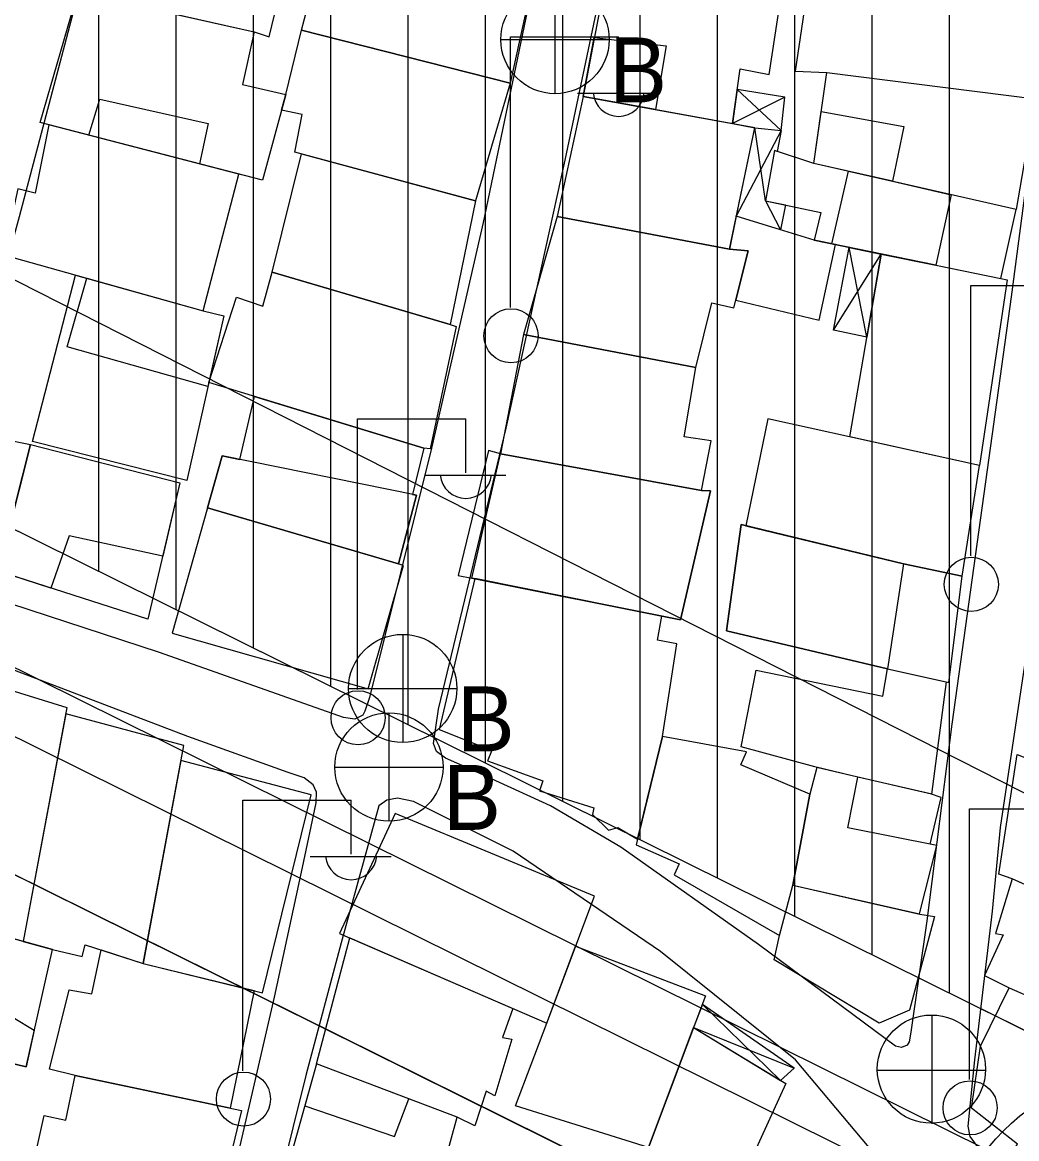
# Model space of a CAD drawing. Extents: x 417997 to 421451, y 4451742 to 4455216.
# Drawn here: x 420299.8 to 420364.1, y 4452595.7 to 4452667.9 of the extents above; entities that cross this region are included whole.
import ezdxf

# ---------------------------------------------------------------- set-up
doc = ezdxf.new("R2010")
doc.units = 0
for name, color, linetype in [('ADAKENARI', 7, 'Continuous'), ('B_Mesken', 7, 'Continuous'), ('B_Sundurma', 7, 'Continuous'), ('B_Teras', 7, 'Continuous'), ('KALDIRIM', 7, 'Continuous'), ('KD_DAIRE', 7, 'Continuous'), ('PL_KON_MEV_450', 7, 'Continuous'), ('PL_TİCK', 7, 'Continuous'), ('S_Elektrik_Diregi', 7, 'Continuous'), ('S_Rogar_Kapagi', 7, 'Continuous'), ('S_Rogar_Kapagi_Buski', 7, 'Continuous'), ('SN_KENTSEL_DONUSUM', 7, 'Continuous'), ('TR_TİCK', 7, 'Continuous'), ('TR_YUKSEKYOGUNKONUT', 7, 'Continuous'), ('Yol_Sose', 7, 'Continuous')]:
    doc.layers.add(name, color=color, linetype=linetype)

msp = doc.modelspace()

# ---------------------------------------------------------------- linework, layer by layer
at = {"layer": 'ADAKENARI'}
for p, q in [((420361.087, 4452604.42), (420282.548, 4452643.366)), ((420361.087, 4452604.42), (420282.548, 4452643.366)), ((420274.775, 4452624.895), (420344.451, 4452590.339)), ((420274.775, 4452624.895), (420344.451, 4452590.339)), ((420449.423, 4452560.615), (420361.087, 4452604.42)), ((420449.423, 4452560.615), (420361.087, 4452604.42))]:
    msp.add_line(p, q, dxfattribs=at)
at = {"layer": 'B_Mesken'}
for points in [[(420306.027, 4452678.46), (420305.338, 4452675.62), (420304.727, 4452675.856), (420304.061, 4452673.112), (420304.614, 4452672.897), (420303.887, 4452669.715), (420314.815, 4452667.253), (420315.79, 4452666.927), (420317.858, 4452675.486), (420317.669, 4452675.801)], [(420317.885, 4452667.351), (420318.654, 4452670.312), (420320.091, 4452670.046), (420321.119, 4452674.421), (420333.119, 4452671.895), (420331.373, 4452663.933)], [(420350.877, 4452671.999), (420349.802, 4452664.706), (420351.848, 4452664.607), (420365.319, 4452662.902), (420365.833, 4452662.82), (420366.72, 4452670)], [(420337.574, 4452670.883), (420336.095, 4452663.069), (420345.745, 4452661.312), (420346.248, 4452664.856), (420348.131, 4452664.476), (420348.86, 4452669.3)], [(420303.416, 4452669.822), (420314.815, 4452667.253), (420314.068, 4452663.847), (420316.859, 4452663.183), (420315.355, 4452657.645), (420300.973, 4452661.386)], [(420317.439, 4452659.467), (420317.917, 4452661.9), (420316.588, 4452662.185), (420316.859, 4452663.183), (420317.885, 4452667.351), (420331.373, 4452663.933), (420329.135, 4452656.319)], [(420365.319, 4452662.902), (420364.099, 4452655.752), (420351, 4452658.738), (420351.848, 4452664.607)], [(420336.095, 4452663.069), (420334.406, 4452655.298), (420345.546, 4452653.178), (420347.2, 4452661.047)], [(420301.535, 4452661.239), (420300.653, 4452656.816), (420299.525, 4452657.09), (420298.61, 4452652.822), (420311.531, 4452649.193), (420313.833, 4452658.041)], [(420329.135, 4452656.319), (420327.499, 4452648.315), (420315.987, 4452651.692), (420317.871, 4452659.351)], [(420348.464, 4452659.568), (420347.876, 4452656.321), (420351.465, 4452655.568), (420351.029, 4452653.765), (420363.103, 4452651.282), (420364.099, 4452655.752), (420351, 4452658.738)], [(420343.388, 4452645.536), (420344.419, 4452649.718), (420345.84, 4452649.394), (420346.755, 4452653.077), (420345.546, 4452653.178), (420334.406, 4452655.298), (420332.242, 4452647.677)], [(420351.364, 4452648.606), (420352.407, 4452653.482), (420351.029, 4452653.765), (420345.997, 4452655.325), (420345.546, 4452653.178), (420346.755, 4452653.077), (420345.963, 4452649.889)], [(420363.103, 4452651.282), (420363.51, 4452651.196), (420361.726, 4452639.186), (420353.332, 4452641.043), (420355.359, 4452652.875), (420358.905, 4452652.145)], [(420310.455, 4452638.218), (420300.482, 4452640.752), (420303.255, 4452651.517), (420311.531, 4452649.193), (420312.849, 4452648.874)], [(420327.499, 4452648.315), (420327.878, 4452648.189), (420326.21, 4452640.282), (420325.797, 4452640.311), (420311.881, 4452644.566), (420313.669, 4452650.076), (420315.389, 4452649.51), (420315.987, 4452651.692)], [(420332.242, 4452647.677), (420330.755, 4452639.945), (420343.742, 4452637.581), (420344.367, 4452640.784), (420342.618, 4452641.044), (420343.388, 4452645.536)], [(420313.884, 4452639.583), (420314.838, 4452643.662), (420325.794, 4452640.312), (420325.05, 4452637.323), (420325.307, 4452637.271), (420324.157, 4452632.828), (420311.79, 4452636.461), (420312.741, 4452639.815)], [(420360.603, 4452632.037), (420361.726, 4452639.186), (420348.037, 4452642.214), (420346.612, 4452635.301), (420356.813, 4452632.836)], [(420300.348, 4452640.564), (420298.049, 4452631.482), (420293.557, 4452632.851), (420295.799, 4452641.451)], [(420307.943, 4452629.253), (420298.272, 4452632.361), (420300.348, 4452640.564), (420310.02, 4452638.073)], [(420330.755, 4452639.945), (420329.974, 4452640.166), (420328.012, 4452632.072), (420328.892, 4452631.918), (420342.378, 4452629.219), (420344.333, 4452637.555), (420343.742, 4452637.581)], [(420311.79, 4452636.461), (420309.526, 4452628.357), (420322.184, 4452624.745), (420324.483, 4452632.732)], [(420355.782, 4452626.043), (420359.739, 4452625.16), (420360.603, 4452632.037), (420356.813, 4452632.836), (420346.315, 4452635.372), (420345.358, 4452628.5)], [(420329.08, 4452631.881), (420326.781, 4452622.117), (420330.177, 4452620.77), (420329.908, 4452620.092), (420333.488, 4452618.805), (420333.278, 4452618.161), (420336.784, 4452617.059), (420336.704, 4452616.616), (420337.738, 4452615.605), (420338.328, 4452615.784), (420339.604, 4452615.025), (420341.215, 4452621.678), (420342.154, 4452627.651), (420340.899, 4452627.909), (420341.19, 4452629.457)], [(420290.667, 4452610.945), (420289.507, 4452611.189), (420292.587, 4452626.68), (420302.708, 4452623.538), (420299.874, 4452608.419)], [(420359.57, 4452625.198), (420358.625, 4452617.933), (420353.483, 4452619.133), (420351.067, 4452619.697), (420346.311, 4452621.004), (420347.272, 4452625.949), (420355.477, 4452624.272), (420355.782, 4452626.043)], [(420307.641, 4452606.986), (420310.267, 4452621.081), (420302.632, 4452623.132), (420299.874, 4452608.419), (420301.771, 4452607.899), (420303.688, 4452607.433), (420303.896, 4452608.203)], [(420341.215, 4452621.678), (420339.518, 4452614.67), (420342.292, 4452613.425), (420341.975, 4452612.722), (420348.8, 4452608.79), (420349.66, 4452612.045), (420350.743, 4452617.936), (420346.294, 4452619.843), (420346.654, 4452620.679)], [(420372.429, 4452617.219), (420369.984, 4452609.703), (420363.829, 4452612.464), (420362.969, 4452612.767), (420364.154, 4452620.504)], [(420307.641, 4452606.986), (420315.361, 4452605.094), (420318.507, 4452617.896), (420310.086, 4452620.11)], [(420358.528, 4452614.695), (420359.248, 4452617.712), (420358.55, 4452617.95), (420353.86, 4452619.045), (420351.206, 4452619.664), (420350.743, 4452617.936), (420349.66, 4452612.045), (420357.848, 4452610.19), (420358.96, 4452614.608)], [(420323.947, 4452616.694), (420320.33, 4452608.932), (420333.742, 4452603.134), (420336.817, 4452611.341)], [(420363.829, 4452612.464), (420362.767, 4452608.933), (420363.246, 4452608.837), (420362.046, 4452606.219), (420363.637, 4452605.406), (420373.816, 4452600.968), (420376.743, 4452606.692), (420376.006, 4452607.003)], [(420349.66, 4452612.045), (420353.586, 4452611.156), (420357.874, 4452610.184), (420358.817, 4452610.016), (420357.189, 4452603.963), (420355.243, 4452603.118), (420348.437, 4452607.222), (420348.8, 4452608.79)], [(420290.667, 4452610.945), (420288.935, 4452602.994), (420300.073, 4452600.313), (420301.771, 4452607.899)], [(420331.543, 4452604.084), (420330.873, 4452602.198), (420331.487, 4452602.097), (420330.382, 4452598.431), (420329.814, 4452598.723), (420329.091, 4452596.491), (420327.941, 4452597.045), (420318.842, 4452600.499), (420321.013, 4452608.636)], [(420303.247, 4452599.741), (420301.584, 4452600.161), (420302.865, 4452605.275), (420304.314, 4452605.032), (420304.917, 4452607.871), (420307.641, 4452606.986), (420314.809, 4452605.23), (420313.257, 4452597.636)], [(420335.603, 4452608.102), (420344.015, 4452604.896), (420340.311, 4452595.077), (420331.727, 4452597.777), (420333.742, 4452603.134)], [(420373.816, 4452600.968), (420372.428, 4452598.491), (420373.537, 4452597.697), (420369.492, 4452590.843), (420363.645, 4452594.48), (420364.179, 4452595.309), (420361.197, 4452597.623), (420361.794, 4452601.635), (420363.637, 4452605.406)], [(420343.238, 4452602.836), (420349.191, 4452599.222), (420346.359, 4452592.984), (420340.311, 4452595.077)], [(420318.842, 4452600.499), (420316.268, 4452591.23), (420325.561, 4452588.309), (420327.941, 4452597.045)], [(420303.247, 4452599.741), (420313.996, 4452597.481), (420311.953, 4452588.981), (420305.38, 4452590.311), (420300.001, 4452591.609), (420301.235, 4452597.145), (420302.634, 4452596.861)]]:
    msp.add_lwpolyline(points, close=True, dxfattribs=at)
at = {"layer": 'B_Sundurma'}
for p, q in [((420346.058, 4452663.515), (420348.902, 4452660.867)), ((420349.14, 4452663.01), (420345.745, 4452661.312)), ((420348.902, 4452660.867), (420345.997, 4452655.325)), ((420347.876, 4452656.321), (420347.2, 4452661.047)), ((420347.876, 4452656.321), (420348.847, 4452654.442)), ((420352.292, 4452647.939), (420355.359, 4452652.875)), ((420354.438, 4452647.498), (420353.285, 4452653.301)), ((420343.8, 4452604.327), (420348.855, 4452599.426)), ((420343.238, 4452602.836), (420349.73, 4452600.222))]:
    msp.add_line(p, q, dxfattribs=at)
for points in [[(420349.14, 4452663.01), (420346.058, 4452663.515), (420345.745, 4452661.312), (420347.2, 4452661.047), (420348.902, 4452660.867)], [(420348.902, 4452660.867), (420348.64, 4452659.511), (420348.464, 4452659.568), (420347.876, 4452656.321), (420349.168, 4452656.05), (420348.847, 4452654.442), (420345.997, 4452655.325), (420346.008, 4452655.377), (420346.003, 4452655.355), (420347.2, 4452661.047)], [(420354.438, 4452647.498), (420352.292, 4452647.939), (420353.285, 4452653.301), (420355.359, 4452652.875)], [(420348.855, 4452599.426), (420349.73, 4452600.222), (420343.8, 4452604.327), (420343.238, 4452602.836)]]:
    msp.add_lwpolyline(points, close=True, dxfattribs=at)
at = {"layer": 'B_Teras'}
for points in [[(420341.456, 4452666.33), (420340.769, 4452662.218), (420336.095, 4452663.069), (420336.815, 4452666.87)], [(420311.841, 4452661.311), (420311.288, 4452658.702), (420304.123, 4452660.566), (420304.83, 4452662.895)], [(420356.834, 4452661.132), (420356.09, 4452657.578), (420351, 4452658.738), (420351.484, 4452662.089)], [(420359.897, 4452656.71), (420358.905, 4452652.145), (420352.17, 4452653.531), (420353.255, 4452658.224), (420356.09, 4452657.578)], [(420311.822, 4452644.304), (420302.721, 4452646.869), (420303.996, 4452651.309), (420311.531, 4452649.193), (420312.849, 4452648.874)], [(420308.902, 4452633.327), (420302.862, 4452634.637), (420301.676, 4452631.267), (420298.272, 4452632.361), (420300.348, 4452640.564), (420310.02, 4452638.073)], [(420324.157, 4452632.828), (420325.307, 4452637.271), (420312.741, 4452639.815), (420311.79, 4452636.461)], [(420330.755, 4452639.945), (420343.742, 4452637.581), (420344.333, 4452637.555), (420342.378, 4452629.219), (420328.892, 4452631.918)], [(420345.358, 4452628.5), (420346.315, 4452635.372), (420356.813, 4452632.836), (420355.782, 4452626.043)], [(420357.848, 4452610.19), (420358.96, 4452614.608), (420353.216, 4452615.769), (420353.86, 4452619.045), (420351.206, 4452619.664), (420350.743, 4452617.936), (420349.66, 4452612.045)], [(420289.373, 4452605.003), (420290.265, 4452605.626), (420299.234, 4452603.492), (420300.6, 4452602.67), (420300.073, 4452600.313), (420300.073, 4452600.313), (420288.935, 4452602.994)], [(420323.899, 4452595.789), (420324.822, 4452598.229), (420318.842, 4452600.499), (420318.09, 4452597.79)]]:
    msp.add_lwpolyline(points, close=True, dxfattribs=at)
at = {"layer": 'KALDIRIM'}
for p, q in [((420362.188, 4452594.944), (420278.834, 4452636.278)), ((420362.188, 4452594.944), (420278.834, 4452636.278)), ((420360.116, 4452591.507), (420277.072, 4452632.687)), ((420360.116, 4452591.507), (420277.072, 4452632.687)), ((420360.116, 4452591.507), (420278.423, 4452632.017)), ((420360.116, 4452591.507), (420278.423, 4452632.017))]:
    msp.add_line(p, q, dxfattribs=at)
at = {"layer": 'KD_DAIRE'}
msp.add_circle((420373.882, 4452585.549), 15, dxfattribs=at)
msp.add_circle((420373.882, 4452585.549), 15, dxfattribs=at)
at = {"layer": 'PL_KON_MEV_450'}
msp.add_lwpolyline([(420299.789, 4452788.55), (420467.865, 4452834.024), (420464.625, 4452792.442), (420385.138, 4452799.106), (420376.655, 4452726.126), (420364.656, 4452632.456), (420451.746, 4452625.102), (420449.423, 4452575.558), (420449.423, 4452560.615), (420361.087, 4452604.42), (420282.548, 4452643.366), (420274.779, 4452657.737), (420288.946, 4452776.01)], close=True, dxfattribs=at)
msp.add_lwpolyline([(420299.789, 4452788.55), (420467.865, 4452834.024), (420464.625, 4452792.442), (420385.138, 4452799.106), (420376.655, 4452726.126), (420364.656, 4452632.456), (420451.746, 4452625.102), (420449.423, 4452575.558), (420449.423, 4452560.615), (420361.087, 4452604.42), (420282.548, 4452643.366), (420274.779, 4452657.737), (420288.946, 4452776.01)], close=True, dxfattribs=at)
at = {"layer": 'PL_TİCK'}
msp.add_lwpolyline([(420276.745, 4452528.455), (420279.227, 4452526.785), (420315.233, 4452506.091), (420321.858, 4452514.013), (420350.28, 4452587.449), (420350.28, 4452587.449), (420344.451, 4452590.339), (420274.775, 4452624.895), (420264.666, 4452629.908)], dxfattribs=at)
msp.add_lwpolyline([(420276.745, 4452528.455), (420279.227, 4452526.785), (420315.233, 4452506.091), (420321.858, 4452514.013), (420350.28, 4452587.449), (420350.28, 4452587.449), (420344.451, 4452590.339), (420274.775, 4452624.895), (420264.666, 4452629.908)], dxfattribs=at)
at = {"layer": 'S_Elektrik_Diregi'}
for p, q in [((420331.389, 4452649.421), (420331.389, 4452666.921)), ((420331.389, 4452666.921), (420338.389, 4452666.921)), ((420338.389, 4452663.421), (420338.389, 4452666.921)), ((420335.729, 4452663.281), (420340.979, 4452663.281)), ((420361.155, 4452633.345), (420361.155, 4452650.845)), ((420361.155, 4452650.845), (420368.155, 4452650.845)), ((420321.503, 4452624.716), (420321.503, 4452642.216)), ((420321.503, 4452642.216), (420328.503, 4452642.216)), ((420328.503, 4452638.716), (420328.503, 4452642.216)), ((420325.843, 4452638.576), (420331.093, 4452638.576)), ((420314.091, 4452600.05), (420314.091, 4452617.55)), ((420314.091, 4452617.55), (420321.091, 4452617.55)), ((420321.091, 4452614.05), (420321.091, 4452617.55)), ((420361.079, 4452599.484), (420361.079, 4452616.984)), ((420361.079, 4452616.984), (420368.079, 4452616.984)), ((420318.431, 4452613.91), (420323.681, 4452613.91))]:
    msp.add_line(p, q, dxfattribs=at)
for centre in [(420331.425, 4452647.586), (420361.191, 4452631.51), (420321.539, 4452622.88), (420314.127, 4452598.214), (420361.115, 4452597.649)]:
    msp.add_circle(centre, 1.75, dxfattribs=at)
for centre in [(420338.39, 4452663.434), (420328.504, 4452638.728), (420321.092, 4452614.062)]:
    msp.add_arc(centre, 1.658, 184.83843, 355.14641, dxfattribs=at)
at = {"layer": 'S_Rogar_Kapagi'}
for p, q in [((420358.669, 4452596.624), (420358.669, 4452603.624)), ((420355.099, 4452600.089), (420362.099, 4452600.089))]:
    msp.add_line(p, q, dxfattribs=at)
msp.add_circle((420358.616, 4452600.153), 3.5, dxfattribs=at)
at = {"layer": 'S_Rogar_Kapagi_Buski'}
for p, q in [((420334.272, 4452670.245), (420334.272, 4452663.245)), ((420330.772, 4452666.745), (420337.772, 4452666.745)), ((420324.422, 4452628.275), (420324.422, 4452621.275)), ((420320.922, 4452624.775), (420327.922, 4452624.775)), ((420323.532, 4452623.195), (420323.532, 4452616.195)), ((420320.032, 4452619.695), (420327.032, 4452619.695))]:
    msp.add_line(p, q, dxfattribs=at)
for centre in [(420334.272, 4452666.745), (420324.422, 4452624.775), (420323.532, 4452619.695)]:
    msp.add_circle(centre, 3.5, dxfattribs=at)
at = {"layer": 'SN_KENTSEL_DONUSUM'}
msp.add_line((420285.402, 4452658.286), (420506.696, 4452545.795), dxfattribs=at)
msp.add_line((420285.402, 4452658.286), (420506.696, 4452545.795), dxfattribs=at)
at = {"layer": 'TR_TİCK'}
msp.add_lwpolyline([(420276.745, 4452528.455), (420279.227, 4452526.785), (420315.233, 4452506.091), (420321.858, 4452514.013), (420350.28, 4452587.449), (420344.451, 4452590.339), (420274.775, 4452624.895), (420264.666, 4452629.908)], dxfattribs=at)
msp.add_lwpolyline([(420276.745, 4452528.455), (420279.227, 4452526.785), (420315.233, 4452506.091), (420321.858, 4452514.013), (420350.28, 4452587.449), (420344.451, 4452590.339), (420274.775, 4452624.895), (420264.666, 4452629.908)], dxfattribs=at)
at = {"layer": 'TR_YUKSEKYOGUNKONUT'}
for p, q in [((420359.779, 4452605.068), (420359.779, 4452804.781)), ((420359.779, 4452605.068), (420359.779, 4452804.781)), ((420354.779, 4452607.548), (420354.779, 4452803.428)), ((420354.779, 4452607.548), (420354.779, 4452803.428)), ((420349.779, 4452610.027), (420349.779, 4452707.167)), ((420349.779, 4452610.027), (420349.779, 4452707.167)), ((420304.779, 4452632.342), (420304.779, 4452705.849)), ((420304.779, 4452632.342), (420304.779, 4452705.849)), ((420344.779, 4452612.507), (420344.779, 4452699.845)), ((420344.779, 4452612.507), (420344.779, 4452699.845)), ((420309.779, 4452629.863), (420309.779, 4452699.22)), ((420309.779, 4452629.863), (420309.779, 4452699.22)), ((420314.779, 4452627.383), (420314.779, 4452695.549)), ((420314.779, 4452627.383), (420314.779, 4452695.549)), ((420339.779, 4452614.986), (420339.779, 4452695.917)), ((420339.779, 4452614.986), (420339.779, 4452695.917)), ((420319.779, 4452624.904), (420319.779, 4452693.434)), ((420319.779, 4452624.904), (420319.779, 4452693.434)), ((420334.779, 4452617.465), (420334.779, 4452693.635)), ((420334.779, 4452617.465), (420334.779, 4452693.635)), ((420324.779, 4452622.424), (420324.779, 4452692.476)), ((420324.779, 4452622.424), (420324.779, 4452692.476)), ((420329.779, 4452619.945), (420329.779, 4452692.54)), ((420329.779, 4452619.945), (420329.779, 4452692.54))]:
    msp.add_line(p, q, dxfattribs=at)
at = {"layer": 'Yol_Sose'}
for points in [[(420326.74, 4452623.445), (420331.122, 4452641.608), (420334.935, 4452658.942), (420340.378, 4452684.841), (420342.512, 4452696.585), (420344.623, 4452711.311), (420346.466, 4452723.107), (420346.61, 4452724.017), (420346.797, 4452724.572), (420347.186, 4452724.765), (420347.446, 4452724.819), (420361.469, 4452723.467), (420369.878, 4452722.466)], [(420332.482, 4452668.553), (420329.636, 4452654.922), (420326.294, 4452640.326), (420322.268, 4452624.192), (420321.979, 4452623.313), (420321.84, 4452623.038), (420321.318, 4452622.792), (420320.593, 4452622.899), (420308.699, 4452627.109), (420296.628, 4452631.044), (420295.344, 4452631.495), (420293.957, 4452632.062), (420293.702, 4452632.275), (420293.606, 4452632.764), (420293.775, 4452633.394), (420295.038, 4452638.434), (420299.64, 4452655.308), (420303.083, 4452668.362)], [(420365.114, 4452660.256), (420363.78, 4452650.106), (420362, 4452637.36), (420359.93, 4452622.459), (420358.321, 4452609.743), (420357.285, 4452602.551), (420357.167, 4452601.922), (420357.045, 4452601.712), (420356.675, 4452601.563), (420356.286, 4452601.647), (420347.425, 4452608.213), (420338.53, 4452614.512), (420333.973, 4452617.193), (420328.661, 4452619.622)], [(420373.221, 4452584.948), (420363.777, 4452593.103), (420361.779, 4452594.888), (420361.12, 4452595.8), (420360.997, 4452596.458), (420361.414, 4452600.747), (420362.564, 4452610.371), (420363.075, 4452615.774), (420366.359, 4452637.634)], [(420310.526, 4452621.678), (420297.68, 4452626.572), (420294.327, 4452627.798), (420293.32, 4452627.68), (420292.982, 4452627.399), (420290.451, 4452617.427), (420287.509, 4452603.308), (420284.316, 4452589.866)], [(420328.661, 4452619.622), (420327.194, 4452620.265), (420326.611, 4452620.701), (420326.423, 4452621.215), (420326.74, 4452623.445)], [(420317.022, 4452619.342), (420310.526, 4452621.678)], [(420312.812, 4452590.433), (420316.128, 4452604.814), (420317.954, 4452613.2), (420318.819, 4452617.38), (420318.844, 4452618.063), (420318.63, 4452618.549), (420318.052, 4452619), (420317.022, 4452619.342)], [(420354.587, 4452595.078), (420349.831, 4452600.754), (420341.086, 4452607.757), (420331.563, 4452614.243), (420325.12, 4452617.456), (420324.092, 4452617.671), (420323.405, 4452617.56), (420322.875, 4452617.176), (420320.437, 4452608.321), (420318.18, 4452599.818), (420316.459, 4452592.878)]]:
    msp.add_lwpolyline(points, dxfattribs=at)

# ---------------------------------------------------------------- texts
at = {"layer": 'S_Rogar_Kapagi_Buski'}
for p in [(420337.772, 4452662.68), (420327.922, 4452620.71), (420327.032, 4452615.63)]:
    msp.add_text('B', height=4.2, dxfattribs=at).set_placement(p)

doc.saveas('drawing.dxf')
